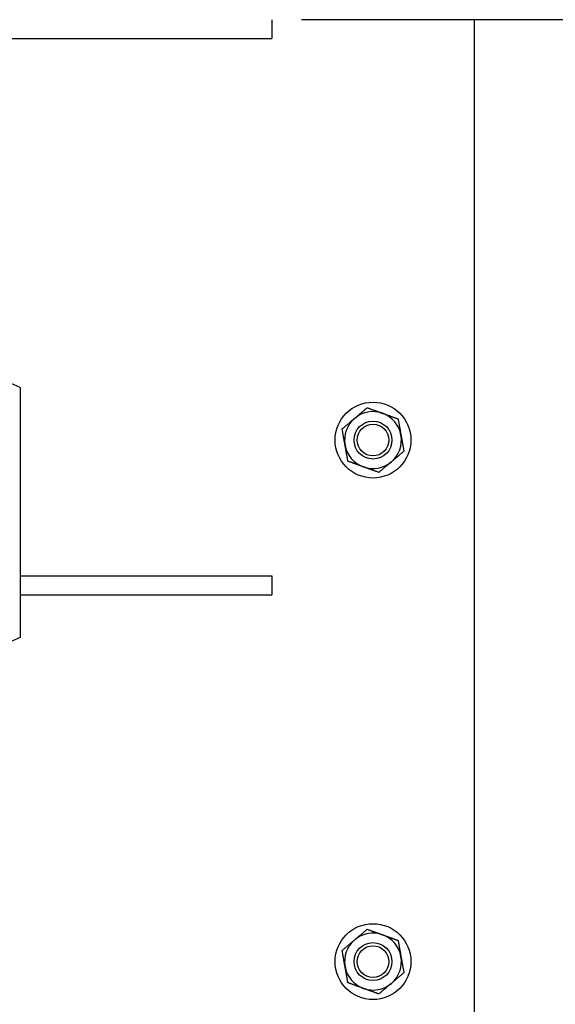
# Model space of a CAD drawing. Header units: inches. Extents: x 5 to 1128, y -85 to 748.
# Tile 313 of 656: x 433 to 444, y 592 to 612. Entities that reach past the tile are written whole.
import ezdxf

# ---------------------------------------------------------------- set-up
doc = ezdxf.new("R2010")
doc.units = ezdxf.units.IN
doc.header["$LTSCALE"] = 32
doc.header["$MEASUREMENT"] = 0
doc.layers.add('Dimension (ANSI)', color=7, linetype='Continuous', lineweight=25)
doc.layers.add('Visible (ANSI)', color=7, linetype='Continuous', lineweight=30)
doc.styles.add('Note Text (ANSI)', font='tahoma.ttf')
doc.dimstyles.new('SB Fraction-16 (ANSI)', dxfattribs={"dimscale": 32, "dimtxt": 0.125, "dimasz": 0.098425, "dimexe": 0.125, "dimexo": 0.0625, "dimgap": 0.031496, "dimtad": 0, "dimtih": 1, "dimtoh": 1, "dimdec": 4, "dimrnd": 1e-08, "dimzin": 0, "dimdsep": 46, "dimlunit": 5, "dimtxsty": 'Note Text (ANSI)', "dimcen": 0.09, "dimdle": 0.393701, "dimclrd": 256, "dimclre": 256, "dimclrt": 256, "dimadec": 0, "dimazin": 3, "dimtfac": 0.96, "dimtofl": 0, "dimtmove": 0, "dimatfit": 3, "dimfxl": 1, "dimfrac": 2, "dimtolj": 1, "dimtzin": 12, "dimlwd": -1, "dimlwe": -1, "dimarcsym": 0})

# ---------------------------------------------------------------- blocks, each defined once
blk = doc.blocks.new('*D19')
at = {"layer": 'Defpoints', "color": 0, "transparency": 16777216}
for p in [(484.781, 699.94), (324.685, 555.94), (484.781, 555.94)]:
    blk.add_point(p, dxfattribs=at)
at = {"layer": 'Dimension (ANSI)', "transparency": 16777216}
for p, q in [((482.781, 699.94), (320.685, 699.94)), ((324.685, 696.79), (324.685, 635.454)), ((324.685, 559.089), (324.685, 629.425)), ((482.781, 555.94), (320.685, 555.94))]:
    blk.add_line(p, q, dxfattribs=at)
for points in [[(324.16, 696.79), (325.21, 696.79), (324.685, 699.94)], [(324.16, 559.089), (325.21, 559.089), (324.685, 555.94)]]:
    blk.add_solid(points, dxfattribs=at)
at = {"layer": 'Dimension (ANSI)', "transparency": 16777216, "insert": (320.552, 634.446), "char_height": 4, "attachment_point": 1, "style": 'Note Text (ANSI)'}
blk.add_mtext('\\A1;144', dxfattribs=at)

msp = doc.modelspace()

# ---------------------------------------------------------------- linework, layer by layer
at = {"layer": 'Visible (ANSI)'}
for p, q in [((438.46813, 611.81478), (438.46813, 611.43978)), ((469.78063, 611.81478), (439.05213, 611.81478)), ((442.46813, 611.81478), (442.46813, 590.43978)), ((431.27716, 611.43978), (438.46813, 611.43978)), ((433.48444, 604.53955), (433.30739, 604.62211)), ((433.48444, 604.53955), (433.48444, 599.59985)), ((433.48444, 600.81478), (438.46813, 600.81478)), ((438.46813, 600.81478), (438.46813, 600.43978)), ((433.48444, 600.43978), (438.46813, 600.43978)), ((433.48444, 599.59985), (433.30739, 599.51729))]:
    msp.add_line(p, q, dxfattribs=at)
for centre, radius in [((440.46813, 603.50228), 0.75), ((440.46813, 603.50228), 0.37513), ((440.46813, 603.50228), 0.375), ((440.46813, 603.50228), 0.31366), ((440.46813, 593.18978), 0.75), ((440.46813, 593.18978), 0.37513), ((440.46813, 593.18978), 0.375), ((440.46813, 593.18978), 0.31366)]:
    msp.add_circle(centre, radius, dxfattribs=at)
for centre, start, end in [((440.46813, 603.50228), 70.16068, 130.16068), ((440.46813, 603.50228), 10.16068, 70.16068), ((440.46813, 603.50228), 130.16068, 190.16068), ((440.46813, 603.50228), 310.16068, 10.16068), ((440.46813, 603.50228), 190.16068, 250.16068), ((440.46813, 603.50228), 250.16068, 310.16068), ((440.46813, 593.18978), 70.16068, 130.16068), ((440.46813, 593.18978), 10.16068, 70.16068), ((440.46813, 593.18978), 130.16068, 190.16068), ((440.46813, 593.18978), 310.16068, 10.16068), ((440.46813, 593.18978), 190.16068, 250.16068), ((440.46813, 593.18978), 250.16068, 310.16068)]:
    msp.add_arc(centre, 0.5625, start, end, dxfattribs=at)
for points in [[(440.10536, 603.93216), (440.22054, 604.02937), (440.35355, 604.14161)], [(440.35355, 604.14161), (440.51726, 604.08255), (440.65904, 604.03139)], [(440.65904, 604.03139), (440.80081, 603.98024), (440.96452, 603.92118)], [(439.85716, 603.72272), (439.99017, 603.83496), (440.10536, 603.93216)], [(440.96452, 603.92118), (440.99522, 603.74987), (441.02181, 603.60151)], [(439.91445, 603.40305), (439.88787, 603.55141), (439.85716, 603.72272)], [(441.02181, 603.60151), (441.0484, 603.45315), (441.0791, 603.28184)], [(439.97175, 603.08338), (439.94104, 603.25469), (439.91445, 603.40305)], [(441.0791, 603.28184), (440.9461, 603.1696), (440.83091, 603.0724)], [(440.27723, 602.97317), (440.13545, 603.02432), (439.97175, 603.08338)], [(440.58271, 602.86295), (440.41901, 602.92201), (440.27723, 602.97317)], [(440.83091, 603.0724), (440.71572, 602.97519), (440.58271, 602.86295)], [(440.10536, 593.61966), (440.22054, 593.71687), (440.35355, 593.82911)], [(440.35355, 593.82911), (440.51726, 593.77005), (440.65904, 593.71889)], [(440.65904, 593.71889), (440.80081, 593.66774), (440.96452, 593.60868)], [(439.85716, 593.41022), (439.99017, 593.52246), (440.10536, 593.61966)], [(440.96452, 593.60868), (440.99522, 593.43737), (441.02181, 593.28901)], [(439.91445, 593.09055), (439.88787, 593.23891), (439.85716, 593.41022)], [(441.02181, 593.28901), (441.0484, 593.14065), (441.0791, 592.96934)], [(439.97175, 592.77088), (439.94104, 592.94219), (439.91445, 593.09055)], [(441.0791, 592.96934), (440.9461, 592.8571), (440.83091, 592.7599)], [(440.27723, 592.66067), (440.13545, 592.71182), (439.97175, 592.77088)], [(440.58271, 592.55045), (440.41901, 592.60951), (440.27723, 592.66067)], [(440.83091, 592.7599), (440.71572, 592.66269), (440.58271, 592.55045)]]:
    msp.add_rational_spline(points, [1, 1.0379548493, 1], degree=2, dxfattribs=at)

# ---------------------------------------------------------------- dimensions: what is measured, and where the dimension line sits
at = {"layer": 'Dimension (ANSI)'}
dim = msp.add_linear_dim(base=(324.68489, 555.93978), p1=(484.78063, 699.93978), p2=(484.78063, 555.93978), angle=90, dimstyle='SB Fraction-16 (ANSI)', override={"dimgap": 0.031496, "dimdec": 4, "dimtol": 0, "dimlim": 0, "dimtp": 0, "dimtm": 0, "dimtdec": 2, "dimatfit": 1}, dxfattribs=at)
dim.commit()
dim.dimension.update_dxf_attribs({"geometry": '*D19', "text_midpoint": (324.68489, 632.43978), "dimtype": 160})

doc.saveas('drawing.dxf')
